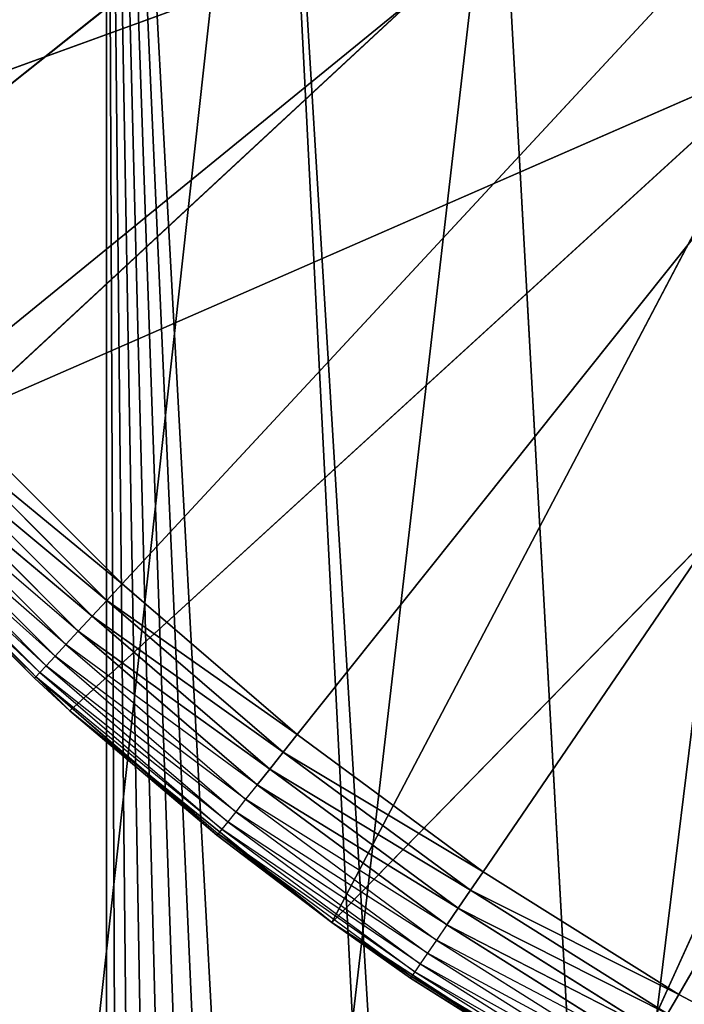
# Model space of a CAD drawing. Extents: x 0.05 to 8.85, y 0.05 to 8.85.
# Tile 331 of 656: x 0.86 to 0.96, y 7.28 to 7.44. Entities that reach past the tile are written whole.
import ezdxf

# ---------------------------------------------------------------- set-up
doc = ezdxf.new("R2010")
doc.units = 0
doc.header["$LTSCALE"] = 2.54
doc.layers.get('0').update_dxf_attribs({"color": 13, "linetype": 'CONTINUOUS'})

# ---------------------------------------------------------------- blocks, each defined once
blk = doc.blocks.new('SZCZOTKA_DO_WC_BEZ_POKRYWK')
at = {"color": 0}
for p, q in [((0.82595, 7.39988, 5.35), (1.20123, 7.69916, 5.35)), ((0.82595, 7.39988, 5.35), (1.20123, 7.69916, 5.35)), ((0.84937, 7.37267, 5.35), (1.20123, 7.69916, 5.35)), ((0.84937, 7.37267, 5.35), (1.20123, 7.69916, 5.35)), ((1.20123, 7.69916, 5.35), (0.87475, 7.34729, 5.35)), ((1.20123, 7.69916, 5.35), (0.87475, 7.34729, 5.35)), ((0.90196, 7.32388, 5.35), (1.20123, 7.69916, 5.35)), ((0.90196, 7.32388, 5.35), (1.20123, 7.69916, 5.35)), ((0.93084, 7.30256, 5.35), (1.20123, 7.69916, 5.35)), ((0.93084, 7.30256, 5.35), (1.20123, 7.69916, 5.35)), ((1.20123, 7.69916, 5.35), (0.96123, 7.28346, 5.35)), ((1.20123, 7.69916, 5.35), (0.96123, 7.28346, 5.35)), ((0.87234, 7.57945, 5.55), (0.97813, 1.46884, 5.55)), ((0.93311, 1.42413, 5.55), (0.87234, 7.57945, 5.55)), ((0.89812, 1.37416, 5.55), (0.87234, 7.57945, 5.55)), ((0.93311, 1.42413, 5.55), (0.87234, 7.57945, 5.55)), ((0.89812, 1.37416, 5.55), (0.87234, 7.57945, 5.55)), ((0.87234, 1.31886, 5.55), (0.87234, 7.57945, 5.55)), ((0.87234, 1.31886, 5.55), (0.87234, 7.57945, 5.55)), ((1.08152, 1.52805, 5.55), (0.87234, 7.57945, 5.55)), ((0.87234, 7.57945, 5.55), (1.14045, 1.54384, 5.55)), ((1.08152, 1.52805, 5.55), (0.87234, 7.57945, 5.55)), ((1.02623, 1.50227, 5.55), (0.87234, 7.57945, 5.55)), ((1.02623, 1.50227, 5.55), (0.87234, 7.57945, 5.55)), ((0.87234, 7.57945, 5.55), (0.97813, 1.46884, 5.55)), ((0.87234, 7.57945, 5.55), (1.14045, 1.54384, 5.55)), ((0.87234, 7.57945, 5.55), (1.20123, 1.54916, 5.55)), ((0.87234, 7.57945, 5.55), (1.20123, 1.54916, 5.55)), ((0.89812, 7.52416, 5.65), (0.07623, 0.07416, 5.65)), ((0.89812, 7.52416, 5.65), (0.07623, 0.07416, 5.65)), ((0.89812, 7.52416, 5.55), (1.20123, 1.54916, 5.55)), ((0.89812, 7.52416, 5.55), (1.20123, 1.54916, 5.55)), ((0.89812, 7.52416, 5.55), (1.26201, 1.54384, 5.55)), ((0.89812, 7.52416, 5.55), (1.26201, 1.54384, 5.55)), ((0.07623, 0.07416, 5.65), (0.93311, 7.47418, 5.65)), ((0.07623, 0.07416, 5.65), (0.93311, 7.47418, 5.65)), ((0.93311, 7.47418, 5.55), (1.26201, 1.54384, 5.55)), ((0.93311, 7.47418, 5.55), (1.26201, 1.54384, 5.55)), ((0.79672, 7.40526, 5.55), (0.94609, 7.45956, 5.55)), ((0.79672, 7.40526, 5.55), (0.94609, 7.45956, 5.55)), ((0.82966, 7.36459, 5.55), (0.94609, 7.45956, 5.55)), ((0.82966, 7.36459, 5.55), (0.94609, 7.45956, 5.55)), ((0.97625, 7.43104, 5.65), (0.07623, 0.07416, 5.65)), ((0.97625, 7.43104, 5.65), (0.07623, 0.07416, 5.65)), ((0.82966, 7.36459, 5.55), (0.97813, 7.42948, 5.55)), ((0.82966, 7.36459, 5.55), (0.97813, 7.42948, 5.55)), ((0.86666, 7.32758, 5.55), (0.97813, 7.42948, 5.55)), ((0.86666, 7.32758, 5.55), (0.97813, 7.42948, 5.55)), ((0.90734, 7.29465, 5.55), (0.97813, 7.42948, 5.55)), ((0.90734, 7.29465, 5.55), (0.97813, 7.42948, 5.55)), ((0.90734, 7.29465, 5.55), (1.01369, 7.40364, 5.55)), ((0.90734, 7.29465, 5.55), (1.01369, 7.40364, 5.55)), ((0.95123, 7.26614, 5.55), (1.01369, 7.40364, 5.55)), ((0.95123, 7.26614, 5.55), (1.01369, 7.40364, 5.55)), ((0.87475, 7.34729, 5.35), (0.84937, 7.37267, 5.35)), ((0.87475, 7.34729, 5.35), (0.84937, 7.37267, 5.35)), ((0.84682, 7.37031, 5.3503), (0.87239, 7.34475, 5.3503)), ((0.87475, 7.34729, 5.35), (0.84682, 7.37031, 5.3503)), ((0.87475, 7.34729, 5.35), (0.84682, 7.37031, 5.3503)), ((0.84682, 7.37031, 5.3503), (0.87239, 7.34475, 5.3503)), ((0.84435, 7.36802, 5.35121), (0.87009, 7.34228, 5.35121)), ((0.87239, 7.34475, 5.3503), (0.84435, 7.36802, 5.35121)), ((0.87239, 7.34475, 5.3503), (0.84435, 7.36802, 5.35121)), ((0.84435, 7.36802, 5.35121), (0.87009, 7.34228, 5.35121)), ((0.86114, 7.33263, 5.37), (0.82966, 7.36459, 5.55)), ((0.86114, 7.33263, 5.37), (0.82966, 7.36459, 5.55)), ((0.86666, 7.32758, 5.55), (0.82966, 7.36459, 5.55)), ((0.86666, 7.32758, 5.55), (0.82966, 7.36459, 5.55)), ((0.87009, 7.34228, 5.35121), (0.84203, 7.36587, 5.35268)), ((0.87009, 7.34228, 5.35121), (0.84203, 7.36587, 5.35268)), ((0.84203, 7.36587, 5.35268), (0.86795, 7.33996, 5.35268)), ((0.83994, 7.36393, 5.35468), (0.866, 7.33787, 5.35468)), ((0.86795, 7.33996, 5.35268), (0.83994, 7.36393, 5.35468)), ((0.83813, 7.36225, 5.35714), (0.86433, 7.33606, 5.35714)), ((0.866, 7.33787, 5.35468), (0.83813, 7.36225, 5.35714)), ((0.83559, 7.35989, 5.36316), (0.86196, 7.33351, 5.36316)), ((0.86297, 7.33459, 5.36), (0.83559, 7.35989, 5.36316)), ((0.83667, 7.36089, 5.36), (0.86297, 7.33459, 5.36)), ((0.86433, 7.33606, 5.35714), (0.83667, 7.36089, 5.36)), ((0.8347, 7.35907, 5.37), (0.86135, 7.33285, 5.36653)), ((0.8347, 7.35907, 5.37), (0.86114, 7.33263, 5.37)), ((0.83493, 7.35928, 5.36653), (0.86135, 7.33285, 5.36653)), ((0.86196, 7.33351, 5.36316), (0.83493, 7.35928, 5.36653)), ((0.87475, 7.34729, 5.35), (0.87239, 7.34475, 5.3503)), ((0.87475, 7.34729, 5.35), (0.87239, 7.34475, 5.3503)), ((0.90196, 7.32388, 5.35), (0.87475, 7.34729, 5.35)), ((0.90196, 7.32388, 5.35), (0.87475, 7.34729, 5.35)), ((0.87239, 7.34475, 5.3503), (0.87009, 7.34228, 5.35121)), ((0.87239, 7.34475, 5.3503), (0.87009, 7.34228, 5.35121)), ((0.87239, 7.34475, 5.3503), (0.89979, 7.32116, 5.3503)), ((0.90196, 7.32388, 5.35), (0.87239, 7.34475, 5.3503)), ((0.90196, 7.32388, 5.35), (0.87239, 7.34475, 5.3503)), ((0.87239, 7.34475, 5.3503), (0.89979, 7.32116, 5.3503)), ((0.87009, 7.34228, 5.35121), (0.86795, 7.33996, 5.35268)), ((0.87009, 7.34228, 5.35121), (0.86795, 7.33996, 5.35268)), ((0.87009, 7.34228, 5.35121), (0.89769, 7.31853, 5.35121)), ((0.89979, 7.32116, 5.3503), (0.87009, 7.34228, 5.35121)), ((0.89979, 7.32116, 5.3503), (0.87009, 7.34228, 5.35121)), ((0.87009, 7.34228, 5.35121), (0.89769, 7.31853, 5.35121)), ((0.86795, 7.33996, 5.35268), (0.866, 7.33787, 5.35468)), ((0.89769, 7.31853, 5.35121), (0.86795, 7.33996, 5.35268)), ((0.89769, 7.31853, 5.35121), (0.86795, 7.33996, 5.35268)), ((0.86795, 7.33996, 5.35268), (0.89572, 7.31606, 5.35268)), ((0.866, 7.33787, 5.35468), (0.86433, 7.33606, 5.35714)), ((0.866, 7.33787, 5.35468), (0.89394, 7.31383, 5.35468)), ((0.89572, 7.31606, 5.35268), (0.866, 7.33787, 5.35468)), ((0.86433, 7.33606, 5.35714), (0.86297, 7.33459, 5.36)), ((0.86433, 7.33606, 5.35714), (0.8924, 7.3119, 5.35714)), ((0.89394, 7.31383, 5.35468), (0.86433, 7.33606, 5.35714)), ((0.86297, 7.33459, 5.36), (0.86196, 7.33351, 5.36316)), ((0.86297, 7.33459, 5.36), (0.89116, 7.31034, 5.36)), ((0.8924, 7.3119, 5.35714), (0.86297, 7.33459, 5.36)), ((0.86114, 7.33263, 5.37), (0.86135, 7.33285, 5.36653)), ((0.86114, 7.33263, 5.37), (0.86666, 7.32758, 5.55)), ((0.86114, 7.33263, 5.37), (0.86666, 7.32758, 5.37)), ((0.86114, 7.33263, 5.37), (0.86666, 7.32758, 5.55)), ((0.86196, 7.33351, 5.36316), (0.86135, 7.33285, 5.36653)), ((0.88949, 7.30824, 5.37), (0.86135, 7.33285, 5.36653)), ((0.86135, 7.33285, 5.36653), (0.88967, 7.30848, 5.36653)), ((0.86666, 7.32758, 5.37), (0.86135, 7.33285, 5.36653)), ((0.89024, 7.30918, 5.36316), (0.86135, 7.33285, 5.36653)), ((0.86196, 7.33351, 5.36316), (0.89024, 7.30918, 5.36316)), ((0.89116, 7.31034, 5.36), (0.86196, 7.33351, 5.36316)), ((0.86666, 7.32758, 5.37), (0.86666, 7.32758, 5.55)), ((0.86666, 7.32758, 5.37), (0.86666, 7.32758, 5.55)), ((0.86666, 7.32758, 5.37), (0.88949, 7.30824, 5.37)), ((0.88949, 7.30824, 5.37), (0.86666, 7.32758, 5.55)), ((0.88949, 7.30824, 5.37), (0.86666, 7.32758, 5.55)), ((0.90734, 7.29465, 5.55), (0.86666, 7.32758, 5.55)), ((0.90734, 7.29465, 5.55), (0.86666, 7.32758, 5.55)), ((0.90196, 7.32388, 5.35), (0.89979, 7.32116, 5.3503)), ((0.90196, 7.32388, 5.35), (0.89979, 7.32116, 5.3503)), ((0.93084, 7.30256, 5.35), (0.90196, 7.32388, 5.35)), ((0.93084, 7.30256, 5.35), (0.90196, 7.32388, 5.35)), ((0.89979, 7.32116, 5.3503), (0.89769, 7.31853, 5.35121)), ((0.89979, 7.32116, 5.3503), (0.89769, 7.31853, 5.35121)), ((0.89979, 7.32116, 5.3503), (0.92888, 7.29969, 5.3503)), ((0.93084, 7.30256, 5.35), (0.89979, 7.32116, 5.3503)), ((0.93084, 7.30256, 5.35), (0.89979, 7.32116, 5.3503)), ((0.89979, 7.32116, 5.3503), (0.92888, 7.29969, 5.3503)), ((0.89769, 7.31853, 5.35121), (0.89572, 7.31606, 5.35268)), ((0.89769, 7.31853, 5.35121), (0.89572, 7.31606, 5.35268)), ((0.89769, 7.31853, 5.35121), (0.92698, 7.29691, 5.35121)), ((0.92888, 7.29969, 5.3503), (0.89769, 7.31853, 5.35121)), ((0.92888, 7.29969, 5.3503), (0.89769, 7.31853, 5.35121)), ((0.89769, 7.31853, 5.35121), (0.92698, 7.29691, 5.35121)), ((0.89572, 7.31606, 5.35268), (0.89394, 7.31383, 5.35468)), ((0.92698, 7.29691, 5.35121), (0.89572, 7.31606, 5.35268)), ((0.92698, 7.29691, 5.35121), (0.89572, 7.31606, 5.35268)), ((0.89572, 7.31606, 5.35268), (0.9252, 7.2943, 5.35268)), ((0.89394, 7.31383, 5.35468), (0.8924, 7.3119, 5.35714)), ((0.89394, 7.31383, 5.35468), (0.92359, 7.29194, 5.35468)), ((0.9252, 7.2943, 5.35268), (0.89394, 7.31383, 5.35468)), ((0.8924, 7.3119, 5.35714), (0.89116, 7.31034, 5.36)), ((0.8924, 7.3119, 5.35714), (0.92221, 7.2899, 5.35714)), ((0.92359, 7.29194, 5.35468), (0.8924, 7.3119, 5.35714)), ((0.89116, 7.31034, 5.36), (0.89024, 7.30918, 5.36316)), ((0.89116, 7.31034, 5.36), (0.92108, 7.28825, 5.36)), ((0.92221, 7.2899, 5.35714), (0.89116, 7.31034, 5.36)), ((0.88949, 7.30824, 5.37), (0.88967, 7.30848, 5.36653)), ((0.88949, 7.30824, 5.37), (0.90734, 7.29465, 5.55)), ((0.88949, 7.30824, 5.37), (0.90734, 7.29465, 5.37)), ((0.88949, 7.30824, 5.37), (0.90734, 7.29465, 5.55)), ((0.89024, 7.30918, 5.36316), (0.88967, 7.30848, 5.36653)), ((0.90734, 7.29465, 5.37), (0.88967, 7.30848, 5.36653)), ((0.88967, 7.30848, 5.36653), (0.91974, 7.28629, 5.36653)), ((0.92025, 7.28703, 5.36316), (0.88967, 7.30848, 5.36653)), ((0.89024, 7.30918, 5.36316), (0.92025, 7.28703, 5.36316)), ((0.92108, 7.28825, 5.36), (0.89024, 7.30918, 5.36316)), ((0.93084, 7.30256, 5.35), (0.92888, 7.29969, 5.3503)), ((0.93084, 7.30256, 5.35), (0.92888, 7.29969, 5.3503)), ((0.96123, 7.28346, 5.35), (0.93084, 7.30256, 5.35)), ((0.96123, 7.28346, 5.35), (0.93084, 7.30256, 5.35)), ((0.92888, 7.29969, 5.3503), (0.92698, 7.29691, 5.35121)), ((0.92888, 7.29969, 5.3503), (0.92698, 7.29691, 5.35121)), ((0.92888, 7.29969, 5.3503), (0.95949, 7.28046, 5.3503)), ((0.96123, 7.28346, 5.35), (0.92888, 7.29969, 5.3503)), ((0.96123, 7.28346, 5.35), (0.92888, 7.29969, 5.3503)), ((0.92888, 7.29969, 5.3503), (0.95949, 7.28046, 5.3503)), ((0.92698, 7.29691, 5.35121), (0.9252, 7.2943, 5.35268)), ((0.92698, 7.29691, 5.35121), (0.9252, 7.2943, 5.35268)), ((0.92698, 7.29691, 5.35121), (0.95781, 7.27754, 5.35121)), ((0.95949, 7.28046, 5.3503), (0.92698, 7.29691, 5.35121)), ((0.95949, 7.28046, 5.3503), (0.92698, 7.29691, 5.35121)), ((0.92698, 7.29691, 5.35121), (0.95781, 7.27754, 5.35121)), ((0.90734, 7.29465, 5.37), (0.91974, 7.28629, 5.36653)), ((0.90734, 7.29465, 5.37), (0.90734, 7.29465, 5.55)), ((0.90734, 7.29465, 5.37), (0.90734, 7.29465, 5.55)), ((0.90734, 7.29465, 5.37), (0.91957, 7.28604, 5.37)), ((0.91957, 7.28604, 5.37), (0.90734, 7.29465, 5.55)), ((0.91957, 7.28604, 5.37), (0.90734, 7.29465, 5.55)), ((0.95123, 7.26614, 5.55), (0.90734, 7.29465, 5.55)), ((0.95123, 7.26614, 5.55), (0.90734, 7.29465, 5.55)), ((0.9252, 7.2943, 5.35268), (0.92359, 7.29194, 5.35468)), ((0.95781, 7.27754, 5.35121), (0.9252, 7.2943, 5.35268)), ((0.95781, 7.27754, 5.35121), (0.9252, 7.2943, 5.35268)), ((0.9252, 7.2943, 5.35268), (0.95623, 7.2748, 5.35268)), ((0.92359, 7.29194, 5.35468), (0.92221, 7.2899, 5.35714)), ((0.92359, 7.29194, 5.35468), (0.9548, 7.27233, 5.35468)), ((0.95623, 7.2748, 5.35268), (0.92359, 7.29194, 5.35468)), ((0.92221, 7.2899, 5.35714), (0.92108, 7.28825, 5.36)), ((0.92221, 7.2899, 5.35714), (0.95357, 7.2702, 5.35714)), ((0.9548, 7.27233, 5.35468), (0.92221, 7.2899, 5.35714)), ((0.92108, 7.28825, 5.36), (0.92025, 7.28703, 5.36316)), ((0.92108, 7.28825, 5.36), (0.95257, 7.26846, 5.36)), ((0.95357, 7.2702, 5.35714), (0.92108, 7.28825, 5.36)), ((0.92025, 7.28703, 5.36316), (0.91974, 7.28629, 5.36653)), ((0.92025, 7.28703, 5.36316), (0.95183, 7.26719, 5.36316)), ((0.95257, 7.26846, 5.36), (0.92025, 7.28703, 5.36316)), ((0.91957, 7.28604, 5.37), (0.91974, 7.28629, 5.36653)), ((0.91957, 7.28604, 5.37), (0.95138, 7.26641, 5.36653)), ((0.91957, 7.28604, 5.37), (0.95123, 7.26614, 5.55)), ((0.91957, 7.28604, 5.37), (0.95123, 7.26614, 5.37)), ((0.91957, 7.28604, 5.37), (0.95123, 7.26614, 5.55)), ((0.91974, 7.28629, 5.36653), (0.95138, 7.26641, 5.36653)), ((0.95183, 7.26719, 5.36316), (0.91974, 7.28629, 5.36653)), ((0.96123, 7.28346, 5.35), (0.95949, 7.28046, 5.3503)), ((0.96123, 7.28346, 5.35), (0.95949, 7.28046, 5.3503)), ((0.99297, 7.26669, 5.35), (0.96123, 7.28346, 5.35)), ((0.99297, 7.26669, 5.35), (0.96123, 7.28346, 5.35))]:
    blk.add_line(p, q, dxfattribs=at)
mesh = blk.add_polyface(dxfattribs=at)
corners = [(0.87234, 7.57945, 5.65), (0.07623, 8.82416, 5.65), (0.07623, 0.07416, 5.65)]
mesh.append_faces([[corners[k] for k in face] for face in [(0, 1, 2)]], dxfattribs={"color": 0})
mesh = blk.add_polyface(dxfattribs=at)
corners = [(1.20123, 7.69916, 5.35), (0.80464, 7.42876, 5.35), (0.78554, 7.45916, 5.35)]
mesh.append_faces([[corners[k] for k in face] for face in [(0, 1, 2)]], dxfattribs={"color": 0})
mesh = blk.add_polyface(dxfattribs=at)
corners = [(1.20123, 7.69916, 5.35), (0.82595, 7.39988, 5.35), (0.80464, 7.42876, 5.35)]
mesh.append_faces([[corners[k] for k in face] for face in [(0, 1, 2)]], dxfattribs={"color": 0})
mesh = blk.add_polyface(dxfattribs=at)
corners = [(1.20123, 7.69916, 5.35), (0.84937, 7.37267, 5.35), (0.82595, 7.39988, 5.35)]
mesh.append_faces([[corners[k] for k in face] for face in [(0, 1, 2)]], dxfattribs={"color": 0})
mesh = blk.add_polyface(dxfattribs=at)
corners = [(1.20123, 7.69916, 5.35), (0.87475, 7.34729, 5.35), (0.84937, 7.37267, 5.35)]
mesh.append_faces([[corners[k] for k in face] for face in [(0, 1, 2)]], dxfattribs={"color": 0})
mesh = blk.add_polyface(dxfattribs=at)
corners = [(1.20123, 7.69916, 5.35), (0.90196, 7.32388, 5.35), (0.87475, 7.34729, 5.35)]
mesh.append_faces([[corners[k] for k in face] for face in [(0, 1, 2)]], dxfattribs={"color": 0})
mesh = blk.add_polyface(dxfattribs=at)
corners = [(1.20123, 7.69916, 5.35), (0.93084, 7.30256, 5.35), (0.90196, 7.32388, 5.35)]
mesh.append_faces([[corners[k] for k in face] for face in [(0, 1, 2)]], dxfattribs={"color": 0})
mesh = blk.add_polyface(dxfattribs=at)
corners = [(1.20123, 7.69916, 5.35), (0.96123, 7.28346, 5.35), (0.93084, 7.30256, 5.35)]
mesh.append_faces([[corners[k] for k in face] for face in [(0, 1, 2)]], dxfattribs={"color": 0})
mesh = blk.add_polyface(dxfattribs=at)
corners = [(1.20123, 7.69916, 5.75), (0.94609, 7.45956, 5.75), (0.97813, 7.42948, 5.75)]
mesh.append_faces([[corners[k] for k in face] for face in [(0, 1, 2)]], dxfattribs={"color": 0})
mesh = blk.add_polyface(dxfattribs=at)
corners = [(1.20123, 7.69916, 5.35), (0.99297, 7.26669, 5.35), (0.96123, 7.28346, 5.35)]
mesh.append_faces([[corners[k] for k in face] for face in [(0, 1, 2)]], dxfattribs={"color": 0})
mesh = blk.add_polyface(dxfattribs=at)
corners = [(0.87234, 7.57945, 5.55), (0.07623, 0.07416, 5.55), (0.85655, 7.63838, 5.55)]
mesh.append_faces([[corners[k] for k in face] for face in [(0, 1, 2)]], dxfattribs={"color": 0})
mesh = blk.add_polyface(dxfattribs=at)
corners = [(0.87234, 1.31886, 5.55), (0.07623, 0.07416, 5.55), (0.87234, 7.57945, 5.55)]
mesh.append_faces([[corners[k] for k in face] for face in [(0, 1, 2)]], dxfattribs={"color": 0})
mesh = blk.add_polyface(dxfattribs=at)
corners = [(0.89812, 7.52416, 5.65), (0.87234, 7.57945, 5.65), (0.07623, 0.07416, 5.65)]
mesh.append_faces([[corners[k] for k in face] for face in [(0, 1, 2)]], dxfattribs={"color": 0})
mesh = blk.add_polyface(dxfattribs=at)
corners = [(0.97813, 1.46884, 5.55), (0.93311, 1.42413, 5.55), (0.87234, 7.57945, 5.55)]
mesh.append_faces([[corners[k] for k in face] for face in [(0, 1, 2)]], dxfattribs={"color": 0})
mesh = blk.add_polyface(dxfattribs=at)
corners = [(0.93311, 1.42413, 5.55), (0.89812, 1.37416, 5.55), (0.87234, 7.57945, 5.55)]
mesh.append_faces([[corners[k] for k in face] for face in [(0, 1, 2)]], dxfattribs={"color": 0})
mesh = blk.add_polyface(dxfattribs=at)
corners = [(0.89812, 1.37416, 5.55), (0.87234, 1.31886, 5.55), (0.87234, 7.57945, 5.55)]
mesh.append_faces([[corners[k] for k in face] for face in [(0, 1, 2)]], dxfattribs={"color": 0})
mesh = blk.add_polyface(dxfattribs=at)
corners = [(1.14045, 1.54384, 5.55), (1.08152, 1.52805, 5.55), (0.87234, 7.57945, 5.55)]
mesh.append_faces([[corners[k] for k in face] for face in [(0, 1, 2)]], dxfattribs={"color": 0})
mesh = blk.add_polyface(dxfattribs=at)
corners = [(1.08152, 1.52805, 5.55), (1.02623, 1.50227, 5.55), (0.87234, 7.57945, 5.55)]
mesh.append_faces([[corners[k] for k in face] for face in [(0, 1, 2)]], dxfattribs={"color": 0})
mesh = blk.add_polyface(dxfattribs=at)
corners = [(1.02623, 1.50227, 5.55), (0.97813, 1.46884, 5.55), (0.87234, 7.57945, 5.55)]
mesh.append_faces([[corners[k] for k in face] for face in [(0, 1, 2)]], dxfattribs={"color": 0})
mesh = blk.add_polyface(dxfattribs=at)
corners = [(1.20123, 1.54916, 5.55), (1.14045, 1.54384, 5.55), (0.87234, 7.57945, 5.55)]
mesh.append_faces([[corners[k] for k in face] for face in [(0, 1, 2)]], dxfattribs={"color": 0})
mesh = blk.add_polyface(dxfattribs=at)
corners = [(1.20123, 1.54916, 5.55), (0.87234, 7.57945, 5.55), (0.89812, 7.52416, 5.55)]
mesh.append_faces([[corners[k] for k in face] for face in [(0, 1, 2)]], dxfattribs={"color": 0})
mesh = blk.add_polyface(dxfattribs=at)
corners = [(0.93311, 7.47418, 5.65), (0.89812, 7.52416, 5.65), (0.07623, 0.07416, 5.65)]
mesh.append_faces([[corners[k] for k in face] for face in [(0, 1, 2)]], dxfattribs={"color": 0})
mesh = blk.add_polyface(dxfattribs=at)
corners = [(1.26201, 1.54384, 5.55), (1.20123, 1.54916, 5.55), (0.89812, 7.52416, 5.55)]
mesh.append_faces([[corners[k] for k in face] for face in [(0, 1, 2)]], dxfattribs={"color": 0})
mesh = blk.add_polyface(dxfattribs=at)
corners = [(1.26201, 1.54384, 5.55), (0.89812, 7.52416, 5.55), (0.93311, 7.47418, 5.55)]
mesh.append_faces([[corners[k] for k in face] for face in [(0, 1, 2)]], dxfattribs={"color": 0})
mesh = blk.add_polyface(dxfattribs=at)
corners = [(0.91807, 7.49343, 5.55), (0.76822, 7.44916, 5.55), (0.79672, 7.40526, 5.55)]
mesh.append_faces([[corners[k] for k in face] for face in [(0, 1, 2)]], dxfattribs={"color": 0})
mesh = blk.add_polyface(dxfattribs=at)
corners = [(0.94609, 7.45956, 5.55), (0.91807, 7.49343, 5.55), (0.79672, 7.40526, 5.55)]
mesh.append_faces([[corners[k] for k in face] for face in [(0, 1, 2)]], dxfattribs={"color": 0})
mesh = blk.add_polyface(dxfattribs=at)
corners = [(0.97625, 7.43104, 5.65), (0.93311, 7.47418, 5.65), (0.07623, 0.07416, 5.65)]
mesh.append_faces([[corners[k] for k in face] for face in [(0, 1, 2)]], dxfattribs={"color": 0})
mesh = blk.add_polyface(dxfattribs=at)
corners = [(1.26201, 1.54384, 5.55), (0.93311, 7.47418, 5.55), (0.97813, 7.42948, 5.55)]
mesh.append_faces([[corners[k] for k in face] for face in [(0, 1, 2)]], dxfattribs={"color": 0})
mesh = blk.add_polyface(dxfattribs=at)
corners = [(0.93311, 7.47418, 5.65), (0.97813, 7.42948, 5.55), (0.93311, 7.47418, 5.55)]
mesh.append_faces([[corners[k] for k in face] for face in [(0, 1, 2)]], dxfattribs={"color": 0})
mesh = blk.add_polyface(dxfattribs=at)
corners = [(0.93311, 7.47418, 5.65), (0.97625, 7.43104, 5.65), (0.97813, 7.42948, 5.55)]
mesh.append_faces([[corners[k] for k in face] for face in [(0, 1, 2)]], dxfattribs={"color": 0})
mesh = blk.add_polyface(dxfattribs=at)
corners = [(0.94609, 7.45956, 5.55), (0.79672, 7.40526, 5.55), (0.82966, 7.36459, 5.55)]
mesh.append_faces([[corners[k] for k in face] for face in [(0, 1, 2)]], dxfattribs={"color": 0})
mesh = blk.add_polyface(dxfattribs=at)
corners = [(0.97813, 7.42948, 5.55), (0.94609, 7.45956, 5.55), (0.82966, 7.36459, 5.55)]
mesh.append_faces([[corners[k] for k in face] for face in [(0, 1, 2)]], dxfattribs={"color": 0})
mesh = blk.add_polyface(dxfattribs=at)
corners = [(0.94609, 7.45956, 5.75), (0.97813, 7.42948, 5.55), (0.97813, 7.42948, 5.75)]
mesh.append_faces([[corners[k] for k in face] for face in [(0, 1, 2)]], dxfattribs={"color": 0})
mesh = blk.add_polyface(dxfattribs=at)
corners = [(0.94609, 7.45956, 5.75), (0.94609, 7.45956, 5.55), (0.97813, 7.42948, 5.55)]
mesh.append_faces([[corners[k] for k in face] for face in [(0, 1, 2)]], dxfattribs={"color": 0})
mesh = blk.add_polyface(dxfattribs=at)
corners = [(1.02623, 7.39605, 5.65), (0.97625, 7.43104, 5.65), (0.07623, 0.07416, 5.65)]
mesh.append_faces([[corners[k] for k in face] for face in [(0, 1, 2)]], dxfattribs={"color": 0})
mesh = blk.add_polyface(dxfattribs=at)
corners = [(0.97813, 7.42948, 5.55), (0.82966, 7.36459, 5.55), (0.86666, 7.32758, 5.55)]
mesh.append_faces([[corners[k] for k in face] for face in [(0, 1, 2)]], dxfattribs={"color": 0})
mesh = blk.add_polyface(dxfattribs=at)
corners = [(0.97813, 7.42948, 5.55), (0.86666, 7.32758, 5.55), (0.90734, 7.29465, 5.55)]
mesh.append_faces([[corners[k] for k in face] for face in [(0, 1, 2)]], dxfattribs={"color": 0})
mesh = blk.add_polyface(dxfattribs=at)
corners = [(1.01369, 7.40364, 5.55), (0.97813, 7.42948, 5.55), (0.90734, 7.29465, 5.55)]
mesh.append_faces([[corners[k] for k in face] for face in [(0, 1, 2)]], dxfattribs={"color": 0})
mesh = blk.add_polyface(dxfattribs=at)
corners = [(1.01369, 7.40364, 5.55), (0.90734, 7.29465, 5.55), (0.95123, 7.26614, 5.55)]
mesh.append_faces([[corners[k] for k in face] for face in [(0, 1, 2)]], dxfattribs={"color": 0})
mesh = blk.add_polyface(dxfattribs=at)
corners = [(1.05221, 7.38247, 5.55), (1.01369, 7.40364, 5.55), (0.95123, 7.26614, 5.55)]
mesh.append_faces([[corners[k] for k in face] for face in [(0, 1, 2)]], dxfattribs={"color": 0})
mesh = blk.add_polyface(dxfattribs=at)
corners = [(1.08152, 7.37026, 5.65), (1.02623, 7.39605, 5.65), (0.07623, 0.07416, 5.65)]
mesh.append_faces([[corners[k] for k in face] for face in [(0, 1, 2)]], dxfattribs={"color": 0})
mesh = blk.add_polyface(dxfattribs=at)
corners = [(1.05221, 7.38247, 5.55), (0.95123, 7.26614, 5.55), (0.99786, 7.24238, 5.55)]
mesh.append_faces([[corners[k] for k in face] for face in [(0, 1, 2)]], dxfattribs={"color": 0})
mesh = blk.add_polyface(dxfattribs=at)
corners = [(0.87475, 7.34729, 5.35), (0.84682, 7.37031, 5.3503), (0.84937, 7.37267, 5.35)]
mesh.append_faces([[corners[k] for k in face] for face in [(0, 1, 2)]], dxfattribs={"color": 0})
mesh = blk.add_polyface(dxfattribs=at)
corners = [(1.08152, 7.37026, 5.65), (0.07623, 0.07416, 5.65), (0.87234, 1.31886, 5.65)]
mesh.append_faces([[corners[k] for k in face] for face in [(0, 1, 2)]], dxfattribs={"color": 0})
mesh = blk.add_polyface(dxfattribs=at)
corners = [(0.87239, 7.34475, 5.3503), (0.84435, 7.36802, 5.35121), (0.84682, 7.37031, 5.3503)]
mesh.append_faces([[corners[k] for k in face] for face in [(0, 1, 2)]], dxfattribs={"color": 0})
mesh = blk.add_polyface(dxfattribs=at)
corners = [(0.87475, 7.34729, 5.35), (0.87239, 7.34475, 5.3503), (0.84682, 7.37031, 5.3503)]
mesh.append_faces([[corners[k] for k in face] for face in [(0, 1, 2)]], dxfattribs={"color": 0})
mesh = blk.add_polyface(dxfattribs=at)
corners = [(1.08152, 7.37026, 5.65), (0.87234, 1.31886, 5.65), (0.89812, 1.37416, 5.65)]
mesh.append_faces([[corners[k] for k in face] for face in [(0, 1, 2)]], dxfattribs={"color": 0})
mesh = blk.add_polyface(dxfattribs=at)
corners = [(1.08152, 7.37026, 5.65), (0.89812, 1.37416, 5.65), (0.93311, 1.42413, 5.65)]
mesh.append_faces([[corners[k] for k in face] for face in [(0, 1, 2)]], dxfattribs={"color": 0})
mesh = blk.add_polyface(dxfattribs=at)
corners = [(1.08152, 7.37026, 5.65), (0.93311, 1.42413, 5.65), (0.97625, 1.46727, 5.65)]
mesh.append_faces([[corners[k] for k in face] for face in [(0, 1, 2)]], dxfattribs={"color": 0})
mesh = blk.add_polyface(dxfattribs=at)
corners = [(0.87009, 7.34228, 5.35121), (0.84203, 7.36587, 5.35268), (0.84435, 7.36802, 5.35121)]
mesh.append_faces([[corners[k] for k in face] for face in [(0, 1, 2)]], dxfattribs={"color": 0})
mesh = blk.add_polyface(dxfattribs=at)
corners = [(0.87239, 7.34475, 5.3503), (0.87009, 7.34228, 5.35121), (0.84435, 7.36802, 5.35121)]
mesh.append_faces([[corners[k] for k in face] for face in [(0, 1, 2)]], dxfattribs={"color": 0})
mesh = blk.add_polyface(dxfattribs=at)
corners = [(0.82966, 7.36459, 5.55), (0.8347, 7.35907, 5.37), (0.86114, 7.33263, 5.37)]
mesh.append_faces([[corners[k] for k in face] for face in [(0, 1, 2)]], dxfattribs={"color": 0})
mesh = blk.add_polyface(dxfattribs=at)
corners = [(0.82966, 7.36459, 5.55), (0.86114, 7.33263, 5.37), (0.86666, 7.32758, 5.55)]
mesh.append_faces([[corners[k] for k in face] for face in [(0, 1, 2)]], dxfattribs={"color": 0})
mesh = blk.add_polyface(dxfattribs=at)
corners = [(0.87009, 7.34228, 5.35121), (0.86795, 7.33996, 5.35268), (0.84203, 7.36587, 5.35268)]
mesh.append_faces([[corners[k] for k in face] for face in [(0, 1, 2)]], dxfattribs={"color": 0})
mesh = blk.add_polyface(dxfattribs=at)
corners = [(0.90196, 7.32388, 5.35), (0.87239, 7.34475, 5.3503), (0.87475, 7.34729, 5.35)]
mesh.append_faces([[corners[k] for k in face] for face in [(0, 1, 2)]], dxfattribs={"color": 0})
mesh = blk.add_polyface(dxfattribs=at)
corners = [(0.89979, 7.32116, 5.3503), (0.87009, 7.34228, 5.35121), (0.87239, 7.34475, 5.3503)]
mesh.append_faces([[corners[k] for k in face] for face in [(0, 1, 2)]], dxfattribs={"color": 0})
mesh = blk.add_polyface(dxfattribs=at)
corners = [(0.90196, 7.32388, 5.35), (0.89979, 7.32116, 5.3503), (0.87239, 7.34475, 5.3503)]
mesh.append_faces([[corners[k] for k in face] for face in [(0, 1, 2)]], dxfattribs={"color": 0})
mesh = blk.add_polyface(dxfattribs=at)
corners = [(0.89769, 7.31853, 5.35121), (0.86795, 7.33996, 5.35268), (0.87009, 7.34228, 5.35121)]
mesh.append_faces([[corners[k] for k in face] for face in [(0, 1, 2)]], dxfattribs={"color": 0})
mesh = blk.add_polyface(dxfattribs=at)
corners = [(0.89979, 7.32116, 5.3503), (0.89769, 7.31853, 5.35121), (0.87009, 7.34228, 5.35121)]
mesh.append_faces([[corners[k] for k in face] for face in [(0, 1, 2)]], dxfattribs={"color": 0})
mesh = blk.add_polyface(dxfattribs=at)
corners = [(0.89769, 7.31853, 5.35121), (0.89572, 7.31606, 5.35268), (0.86795, 7.33996, 5.35268)]
mesh.append_faces([[corners[k] for k in face] for face in [(0, 1, 2)]], dxfattribs={"color": 0})
mesh = blk.add_polyface(dxfattribs=at)
corners = [(0.86666, 7.32758, 5.55), (0.86114, 7.33263, 5.37), (0.86666, 7.32758, 5.37)]
mesh.append_faces([[corners[k] for k in face] for face in [(0, 1, 2)]], dxfattribs={"color": 0})
mesh = blk.add_polyface(dxfattribs=at)
corners = [(0.86666, 7.32758, 5.55), (0.86666, 7.32758, 5.37), (0.88949, 7.30824, 5.37)]
mesh.append_faces([[corners[k] for k in face] for face in [(0, 1, 2)]], dxfattribs={"color": 0})
mesh = blk.add_polyface(dxfattribs=at)
corners = [(0.86666, 7.32758, 5.55), (0.88949, 7.30824, 5.37), (0.90734, 7.29465, 5.55)]
mesh.append_faces([[corners[k] for k in face] for face in [(0, 1, 2)]], dxfattribs={"color": 0})
mesh = blk.add_polyface(dxfattribs=at)
corners = [(0.93084, 7.30256, 5.35), (0.89979, 7.32116, 5.3503), (0.90196, 7.32388, 5.35)]
mesh.append_faces([[corners[k] for k in face] for face in [(0, 1, 2)]], dxfattribs={"color": 0})
mesh = blk.add_polyface(dxfattribs=at)
corners = [(0.92888, 7.29969, 5.3503), (0.89769, 7.31853, 5.35121), (0.89979, 7.32116, 5.3503)]
mesh.append_faces([[corners[k] for k in face] for face in [(0, 1, 2)]], dxfattribs={"color": 0})
mesh = blk.add_polyface(dxfattribs=at)
corners = [(0.93084, 7.30256, 5.35), (0.92888, 7.29969, 5.3503), (0.89979, 7.32116, 5.3503)]
mesh.append_faces([[corners[k] for k in face] for face in [(0, 1, 2)]], dxfattribs={"color": 0})
mesh = blk.add_polyface(dxfattribs=at)
corners = [(0.92698, 7.29691, 5.35121), (0.89572, 7.31606, 5.35268), (0.89769, 7.31853, 5.35121)]
mesh.append_faces([[corners[k] for k in face] for face in [(0, 1, 2)]], dxfattribs={"color": 0})
mesh = blk.add_polyface(dxfattribs=at)
corners = [(0.92888, 7.29969, 5.3503), (0.92698, 7.29691, 5.35121), (0.89769, 7.31853, 5.35121)]
mesh.append_faces([[corners[k] for k in face] for face in [(0, 1, 2)]], dxfattribs={"color": 0})
mesh = blk.add_polyface(dxfattribs=at)
corners = [(0.92698, 7.29691, 5.35121), (0.9252, 7.2943, 5.35268), (0.89572, 7.31606, 5.35268)]
mesh.append_faces([[corners[k] for k in face] for face in [(0, 1, 2)]], dxfattribs={"color": 0})
mesh = blk.add_polyface(dxfattribs=at)
corners = [(0.90734, 7.29465, 5.55), (0.88949, 7.30824, 5.37), (0.90734, 7.29465, 5.37)]
mesh.append_faces([[corners[k] for k in face] for face in [(0, 1, 2)]], dxfattribs={"color": 0})
mesh = blk.add_polyface(dxfattribs=at)
corners = [(0.96123, 7.28346, 5.35), (0.92888, 7.29969, 5.3503), (0.93084, 7.30256, 5.35)]
mesh.append_faces([[corners[k] for k in face] for face in [(0, 1, 2)]], dxfattribs={"color": 0})
mesh = blk.add_polyface(dxfattribs=at)
corners = [(0.95949, 7.28046, 5.3503), (0.92698, 7.29691, 5.35121), (0.92888, 7.29969, 5.3503)]
mesh.append_faces([[corners[k] for k in face] for face in [(0, 1, 2)]], dxfattribs={"color": 0})
mesh = blk.add_polyface(dxfattribs=at)
corners = [(0.96123, 7.28346, 5.35), (0.95949, 7.28046, 5.3503), (0.92888, 7.29969, 5.3503)]
mesh.append_faces([[corners[k] for k in face] for face in [(0, 1, 2)]], dxfattribs={"color": 0})
mesh = blk.add_polyface(dxfattribs=at)
corners = [(0.95781, 7.27754, 5.35121), (0.9252, 7.2943, 5.35268), (0.92698, 7.29691, 5.35121)]
mesh.append_faces([[corners[k] for k in face] for face in [(0, 1, 2)]], dxfattribs={"color": 0})
mesh = blk.add_polyface(dxfattribs=at)
corners = [(0.95949, 7.28046, 5.3503), (0.95781, 7.27754, 5.35121), (0.92698, 7.29691, 5.35121)]
mesh.append_faces([[corners[k] for k in face] for face in [(0, 1, 2)]], dxfattribs={"color": 0})
mesh = blk.add_polyface(dxfattribs=at)
corners = [(0.90734, 7.29465, 5.55), (0.90734, 7.29465, 5.37), (0.91957, 7.28604, 5.37)]
mesh.append_faces([[corners[k] for k in face] for face in [(0, 1, 2)]], dxfattribs={"color": 0})
mesh = blk.add_polyface(dxfattribs=at)
corners = [(0.90734, 7.29465, 5.55), (0.91957, 7.28604, 5.37), (0.95123, 7.26614, 5.55)]
mesh.append_faces([[corners[k] for k in face] for face in [(0, 1, 2)]], dxfattribs={"color": 0})
mesh = blk.add_polyface(dxfattribs=at)
corners = [(0.95781, 7.27754, 5.35121), (0.95623, 7.2748, 5.35268), (0.9252, 7.2943, 5.35268)]
mesh.append_faces([[corners[k] for k in face] for face in [(0, 1, 2)]], dxfattribs={"color": 0})
mesh = blk.add_polyface(dxfattribs=at)
corners = [(0.95123, 7.26614, 5.55), (0.91957, 7.28604, 5.37), (0.95123, 7.26614, 5.37)]
mesh.append_faces([[corners[k] for k in face] for face in [(0, 1, 2)]], dxfattribs={"color": 0})
mesh = blk.add_polyface(dxfattribs=at)
corners = [(0.99297, 7.26669, 5.35), (0.95949, 7.28046, 5.3503), (0.96123, 7.28346, 5.35)]
mesh.append_faces([[corners[k] for k in face] for face in [(0, 1, 2)]], dxfattribs={"color": 0})

msp = doc.modelspace()

# ---------------------------------------------------------------- block references
at = {"color": 0}
msp.add_blockref('SZCZOTKA_DO_WC_BEZ_POKRYWK', (0, 0), dxfattribs=at)

doc.saveas('drawing.dxf')
